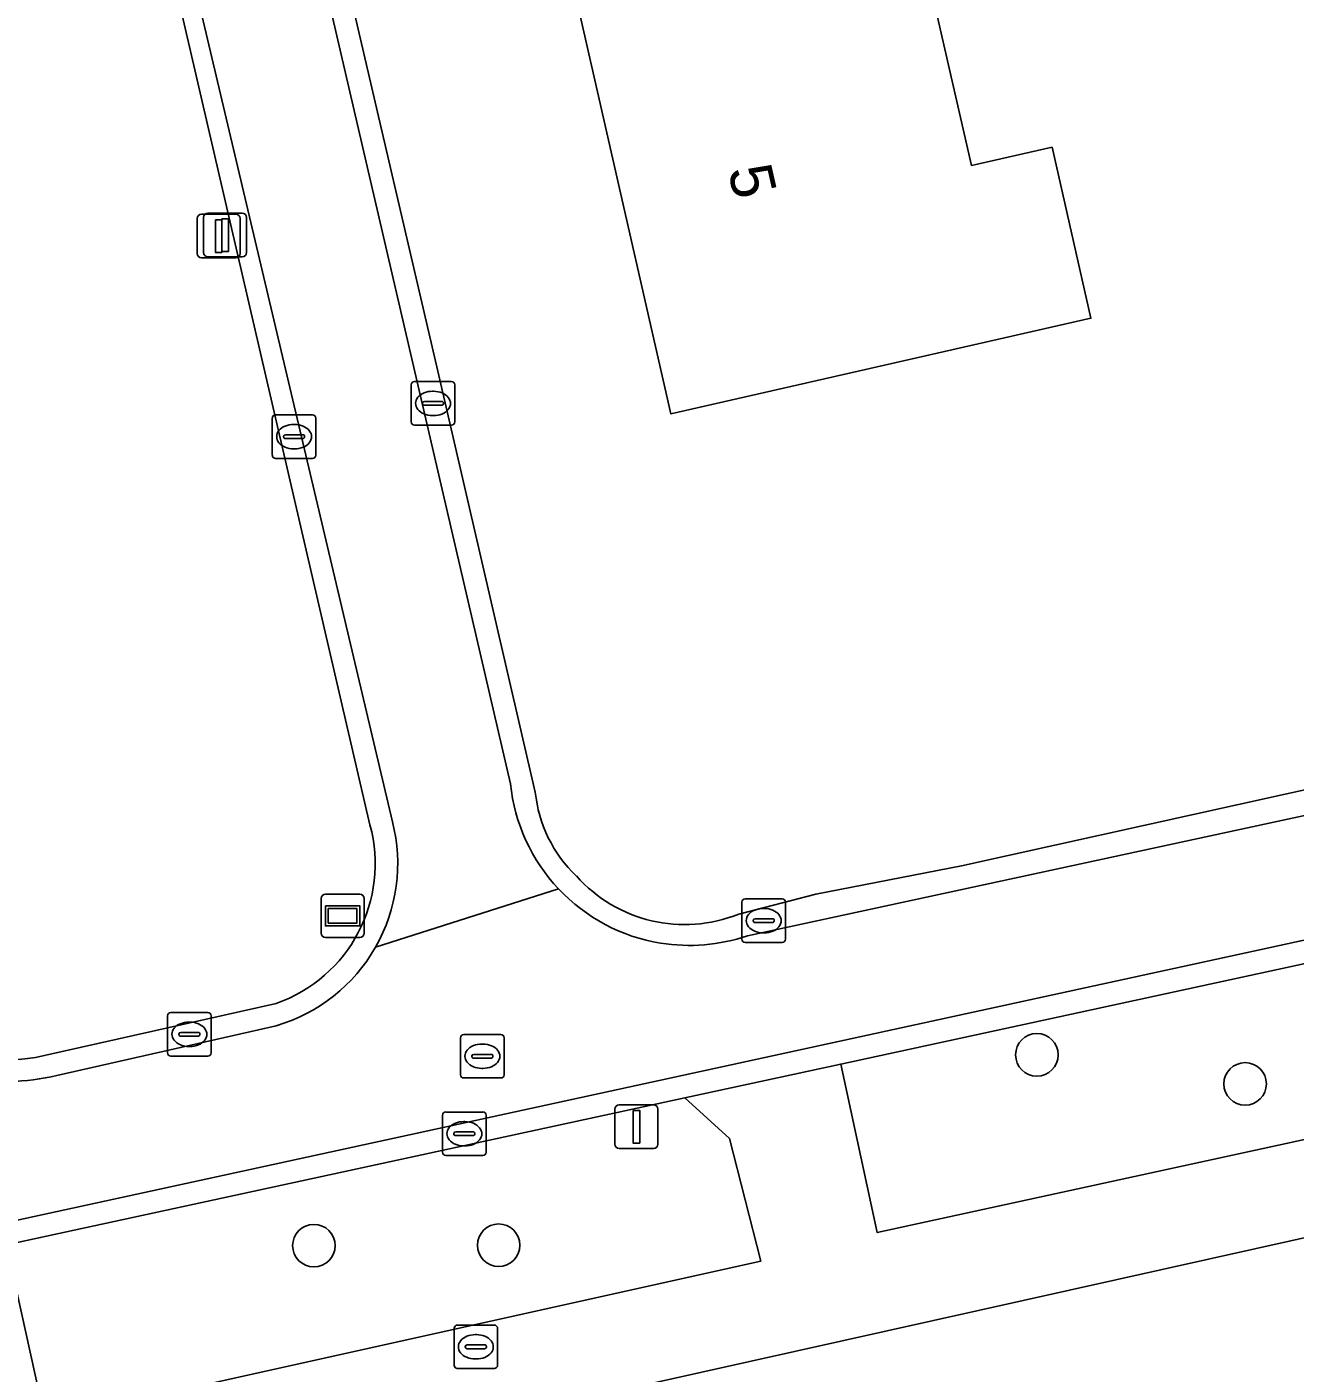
# Model space of a CAD drawing. Extents: x 162661 to 163484, y 380247 to 381230.
# Drawn here: x 162872.17 to 162901.32, y 380672.19 to 380703.12 of the extents above; entities that cross this region are included whole.
import ezdxf

# ---------------------------------------------------------------- set-up
doc = ezdxf.new("R2010")
doc.units = 0
for name, color, linetype in [('IMGEO_Boom', 7, 'Continuous'), ('IMGEO_Brandkraan', 7, 'Continuous'), ('IMGEO_Erf', 7, 'Continuous'), ('IMGEO_Groenvoorziening', 7, 'Continuous'), ('IMGEO_Kolk', 7, 'Continuous'), ('IMGEO_Lichtmast', 7, 'Continuous'), ('IMGEO_Pand', 7, 'Continuous'), ('IMGEO_Pand_nummerreeks', 7, 'Continuous'), ('IMGEO_Rijbaan_lokaal_gesloten', 7, 'Continuous'), ('IMGEO_Rijbaan_lokaal_open', 7, 'Continuous'), ('IMGEO_Rioolput', 7, 'Continuous'), ('IMGEO_Straatnaambord', 7, 'Continuous'), ('IMGEO_Voetpad_open', 7, 'Continuous')]:
    doc.layers.add(name, color=color, linetype=linetype)

msp = doc.modelspace()

# ---------------------------------------------------------------- linework, layer by layer
at = {"layer": 'IMGEO_Boom'}
for centre in [(162895.386, 380679.499), (162900.171, 380678.83), (162878.77, 380675.114), (162883.016, 380675.123)]:
    msp.add_circle(centre, 0.489, dxfattribs=at)
at = {"layer": 'IMGEO_Brandkraan'}
for p, q in [((162881.991, 380672.363), (162881.991, 380673.215)), ((162882.066, 380673.289), (162882.918, 380673.289)), ((162882.992, 380673.215), (162882.992, 380672.363)), ((162882.293, 380672.832), (162882.691, 380672.832)), ((162882.479, 380673.069), (162882.504, 380673.069)), ((162882.25, 380672.783), (162882.25, 380672.795)), ((162882.688, 380672.746), (162882.29, 380672.746)), ((162882.502, 380672.509), (162882.477, 380672.509)), ((162882.734, 380672.795), (162882.734, 380672.783)), ((162882.918, 380672.289), (162882.066, 380672.289))]:
    msp.add_line(p, q, dxfattribs=at)
for points in [[(162881.991, 380672.363), (162881.991, 380673.215)], [(162882.066, 380673.289), (162882.918, 380673.289)], [(162882.992, 380673.215), (162882.992, 380672.363)], [(162882.918, 380672.289), (162882.066, 380672.289)]]:
    msp.add_lwpolyline(points, dxfattribs=at)
for centre, radius, start, end in [((162882.068, 380673.213), 0.0765, 91.552, 178.448), ((162882.068, 380673.213), 0.0765, 91.552, 178.448), ((162882.916, 380673.213), 0.0765, 1.552, 88.448), ((162882.916, 380673.213), 0.0765, 1.552, 88.448), ((162882.29, 380672.792), 0.0403, 85.8775, 175.7526), ((162882.695, 380672.794), 0.0386, 1.7309, 96.639), ((162882.287, 380672.782), 0.0366, 178.938, 274.7102), ((162882.691, 380672.789), 0.043, 264.8664, 352.4533), ((162882.068, 380672.365), 0.0765, 181.552, 268.448), ((162882.068, 380672.365), 0.0765, 181.552, 268.448), ((162882.916, 380672.365), 0.0765, 271.552, 358.448), ((162882.916, 380672.365), 0.0765, 271.552, 358.448)]:
    msp.add_arc(centre, radius, start, end, dxfattribs=at)
for centre, major_axis, ratio, start_param, end_param in [((162882.478, 380672.789), (-0.387, 0.002), 0.722429, 4.712389, 7.853982), ((162882.503, 380672.789), (-0.39, 0.002), 0.717154, 1.570796, 4.712389)]:
    msp.add_ellipse(centre, major_axis=major_axis, ratio=ratio, start_param=start_param, end_param=end_param, dxfattribs=at)
at = {"layer": 'IMGEO_Erf'}
for points in [[(162888.533, 380682.733), (162890.304, 380683.193), (162893.654, 380683.844), (162906.385, 380686.664), (162922.862, 380690.134), (162959.082, 380697.976), (162959.104, 380697.745), (162960.218, 380697.693), (162960.658, 380709.32), (162979.352, 380711.896), (163000, 380714.787), (163011.404, 380716.387), (163013.306, 380716.65), (163020.234, 380717.148), (163020.498, 380717.167), (163021.448, 380717.228), (163021.353, 380718.534), (163017.796, 380767.498)], [(162873.405, 380730.498), (162874.095, 380727.69), (162879.473, 380704.423), (162881.618, 380695.209), (162883.858, 380685.538)]]:
    msp.add_lwpolyline(points, dxfattribs=at)
for points in [[(162896.629, 380696.426), (162886.976, 380694.229), (162884.799, 380703.787), (162892.6, 380705.563), (162893.881, 380699.937), (162895.734, 380700.355)], [(162911.971, 380677.623), (162847.622, 380663.278), (162847.73, 380662.896), (162852.737, 380643.9), (162858.095, 380624.087), (162859.007, 380620.625), (162859.045, 380620.483), (162859.381, 380619.222), (162860.296, 380619.466), (162860.543, 380619.532), (162867.129, 380621.29), (162916.208, 380630.849), (162920.91, 380631.719), (162921.784, 380629.038), (162927.784, 380630.57)]]:
    msp.add_lwpolyline(points, close=True, dxfattribs=at)
for centre, radius, start, end in [((162886.933, 380685.847), 3.091, 185.7455, 226.4063), ((162887.291, 380685.825), 3.332, 221.6861, 291.8877)]:
    msp.add_arc(centre, radius, start, end, dxfattribs=at)
at = {"layer": 'IMGEO_Groenvoorziening'}
for points in [[(162880.059, 380684.786), (162869.268, 380731.287)], [(162872.607, 380679.488), (162877.899, 380680.679)]]:
    msp.add_lwpolyline(points, dxfattribs=at)
for points in [[(162901.838, 380681.659), (162890.879, 380679.286), (162891.719, 380675.415), (162904.85, 380678.273), (162904.369, 380680.446), (162902.27, 380679.981), (162901.896, 380681.672)], [(162889.039, 380674.755), (162888.318, 380677.574), (162887.295, 380678.509), (162871.701, 380675.135), (162872.59, 380671.1)]]:
    msp.add_lwpolyline(points, close=True, dxfattribs=at)
for centre, radius, start, end in [((162876.78, 380683.889), 3.399, 289.2154, 15.302), ((162871.549, 380684.13), 4.761, 236.3882, 282.8411)]:
    msp.add_arc(centre, radius, start, end, dxfattribs=at)
at = {"layer": 'IMGEO_Kolk'}
for p, q in [((162881.007, 380694.043), (162881.007, 380694.895)), ((162881.082, 380694.969), (162881.934, 380694.969)), ((162882.008, 380694.895), (162882.008, 380694.043)), ((162881.266, 380694.463), (162881.266, 380694.475)), ((162881.309, 380694.512), (162881.707, 380694.512)), ((162881.495, 380694.749), (162881.52, 380694.749)), ((162881.75, 380694.475), (162881.75, 380694.463)), ((162877.889, 380694.205), (162878.741, 380694.205)), ((162881.704, 380694.426), (162881.306, 380694.426)), ((162881.518, 380694.189), (162881.493, 380694.189)), ((162877.814, 380693.279), (162877.814, 380694.131)), ((162878.302, 380693.985), (162878.327, 380693.985)), ((162878.815, 380694.131), (162878.815, 380693.279)), ((162881.934, 380693.969), (162881.082, 380693.969)), ((162878.073, 380693.699), (162878.073, 380693.711)), ((162878.511, 380693.662), (162878.113, 380693.662)), ((162878.116, 380693.748), (162878.514, 380693.748)), ((162878.557, 380693.711), (162878.557, 380693.699)), ((162878.325, 380693.425), (162878.3, 380693.425)), ((162878.741, 380693.205), (162877.889, 380693.205)), ((162888.683, 380683.082), (162889.535, 380683.082)), ((162888.608, 380682.156), (162888.608, 380683.008)), ((162889.096, 380682.862), (162889.121, 380682.862)), ((162889.609, 380683.008), (162889.609, 380682.156)), ((162888.867, 380682.576), (162888.867, 380682.588)), ((162889.305, 380682.539), (162888.907, 380682.539)), ((162888.91, 380682.625), (162889.308, 380682.625)), ((162889.351, 380682.588), (162889.351, 380682.576)), ((162889.119, 380682.302), (162889.094, 380682.302)), ((162889.535, 380682.082), (162888.683, 380682.082)), ((162875.408, 380679.545), (162875.408, 380680.397)), ((162875.483, 380680.471), (162876.335, 380680.471)), ((162875.896, 380680.251), (162875.921, 380680.251)), ((162876.409, 380680.397), (162876.409, 380679.545)), ((162875.667, 380679.965), (162875.667, 380679.977)), ((162876.105, 380679.928), (162875.707, 380679.928)), ((162875.71, 380680.014), (162876.108, 380680.014)), ((162876.151, 380679.977), (162876.151, 380679.965)), ((162875.919, 380679.691), (162875.894, 380679.691)), ((162876.335, 380679.471), (162875.483, 380679.471)), ((162881.727, 380677.259), (162881.727, 380678.111)), ((162881.802, 380678.185), (162882.654, 380678.185)), ((162882.728, 380678.111), (162882.728, 380677.259)), ((162882.215, 380677.965), (162882.24, 380677.965)), ((162881.986, 380677.679), (162881.986, 380677.691)), ((162882.424, 380677.642), (162882.026, 380677.642)), ((162882.029, 380677.728), (162882.427, 380677.728)), ((162882.47, 380677.691), (162882.47, 380677.679)), ((162882.654, 380677.185), (162881.802, 380677.185)), ((162882.238, 380677.405), (162882.213, 380677.405))]:
    msp.add_line(p, q, dxfattribs=at)
for points in [[(162881.007, 380694.043), (162881.007, 380694.895)], [(162881.082, 380694.969), (162881.934, 380694.969)], [(162882.008, 380694.895), (162882.008, 380694.043)], [(162877.889, 380694.205), (162878.741, 380694.205)], [(162877.814, 380693.279), (162877.814, 380694.131)], [(162878.815, 380694.131), (162878.815, 380693.279)], [(162881.934, 380693.969), (162881.082, 380693.969)], [(162878.741, 380693.205), (162877.889, 380693.205)], [(162888.683, 380683.082), (162889.535, 380683.082)], [(162888.608, 380682.156), (162888.608, 380683.008)], [(162889.609, 380683.008), (162889.609, 380682.156)], [(162889.535, 380682.082), (162888.683, 380682.082)], [(162875.408, 380679.545), (162875.408, 380680.397)], [(162875.483, 380680.471), (162876.335, 380680.471)], [(162876.409, 380680.397), (162876.409, 380679.545)], [(162876.335, 380679.471), (162875.483, 380679.471)], [(162881.727, 380677.259), (162881.727, 380678.111)], [(162881.802, 380678.185), (162882.654, 380678.185)], [(162882.728, 380678.111), (162882.728, 380677.259)], [(162882.654, 380677.185), (162881.802, 380677.185)]]:
    msp.add_lwpolyline(points, dxfattribs=at)
for centre, radius, start, end in [((162881.084, 380694.893), 0.0765, 91.552, 178.448), ((162881.084, 380694.893), 0.0765, 91.552, 178.448), ((162881.932, 380694.893), 0.0765, 1.552, 88.448), ((162881.932, 380694.893), 0.0765, 1.552, 88.448), ((162881.306, 380694.472), 0.0403, 85.8775, 175.7526), ((162881.303, 380694.462), 0.0366, 178.938, 274.7102), ((162881.707, 380694.469), 0.043, 264.8664, 352.4533), ((162881.711, 380694.474), 0.0386, 1.7309, 96.639), ((162877.891, 380694.129), 0.0765, 91.552, 178.448), ((162877.891, 380694.129), 0.0765, 91.552, 178.448), ((162878.739, 380694.129), 0.0765, 1.552, 88.448), ((162878.739, 380694.129), 0.0765, 1.552, 88.448), ((162881.084, 380694.045), 0.0765, 181.552, 268.448), ((162881.084, 380694.045), 0.0765, 181.552, 268.448), ((162881.932, 380694.045), 0.0765, 271.552, 358.448), ((162881.932, 380694.045), 0.0765, 271.552, 358.448), ((162878.113, 380693.708), 0.0403, 85.8775, 175.7526), ((162878.11, 380693.698), 0.0366, 178.938, 274.7102), ((162878.514, 380693.705), 0.043, 264.8664, 352.4533), ((162878.518, 380693.71), 0.0386, 1.7309, 96.639), ((162877.891, 380693.281), 0.0765, 181.552, 268.448), ((162877.891, 380693.281), 0.0765, 181.552, 268.448), ((162878.739, 380693.281), 0.0765, 271.552, 358.448), ((162878.739, 380693.281), 0.0765, 271.552, 358.448), ((162888.685, 380683.006), 0.0765, 91.552, 178.448), ((162888.685, 380683.006), 0.0765, 91.552, 178.448), ((162889.533, 380683.006), 0.0765, 1.552, 88.448), ((162889.533, 380683.006), 0.0765, 1.552, 88.448), ((162888.907, 380682.585), 0.0403, 85.8775, 175.7526), ((162888.904, 380682.575), 0.0366, 178.938, 274.7102), ((162889.308, 380682.582), 0.043, 264.8664, 352.4533), ((162889.312, 380682.587), 0.0386, 1.7309, 96.639), ((162888.685, 380682.158), 0.0765, 181.552, 268.448), ((162888.685, 380682.158), 0.0765, 181.552, 268.448), ((162889.533, 380682.158), 0.0765, 271.552, 358.448), ((162889.533, 380682.158), 0.0765, 271.552, 358.448), ((162875.485, 380680.395), 0.0765, 91.552, 178.448), ((162875.485, 380680.395), 0.0765, 91.552, 178.448), ((162876.333, 380680.395), 0.0765, 1.552, 88.448), ((162876.333, 380680.395), 0.0765, 1.552, 88.448), ((162875.707, 380679.974), 0.0403, 85.8775, 175.7526), ((162875.704, 380679.964), 0.0366, 178.938, 274.7102), ((162876.108, 380679.971), 0.043, 264.8664, 352.4533), ((162876.112, 380679.976), 0.0386, 1.7309, 96.639), ((162875.485, 380679.547), 0.0765, 181.552, 268.448), ((162875.485, 380679.547), 0.0765, 181.552, 268.448), ((162876.333, 380679.547), 0.0765, 271.552, 358.448), ((162876.333, 380679.547), 0.0765, 271.552, 358.448), ((162881.804, 380678.109), 0.0765, 91.552, 178.448), ((162881.804, 380678.109), 0.0765, 91.552, 178.448), ((162882.652, 380678.109), 0.0765, 1.552, 88.448), ((162882.652, 380678.109), 0.0765, 1.552, 88.448), ((162882.026, 380677.688), 0.0403, 85.8775, 175.7526), ((162882.023, 380677.678), 0.0366, 178.938, 274.7102), ((162882.427, 380677.685), 0.043, 264.8664, 352.4533), ((162882.431, 380677.69), 0.0386, 1.7309, 96.639), ((162881.804, 380677.261), 0.0765, 181.552, 268.448), ((162881.804, 380677.261), 0.0765, 181.552, 268.448), ((162882.652, 380677.261), 0.0765, 271.552, 358.448), ((162882.652, 380677.261), 0.0765, 271.552, 358.448)]:
    msp.add_arc(centre, radius, start, end, dxfattribs=at)
for centre, major_axis, ratio, start_param, end_param in [((162881.494, 380694.469), (-0.387, 0.002), 0.722429, 4.712389, 7.853982), ((162881.519, 380694.469), (-0.39, 0.002), 0.717154, 1.570796, 4.712389), ((162878.301, 380693.705), (-0.387, 0.002), 0.722429, 4.712389, 7.853982), ((162878.326, 380693.705), (-0.39, 0.002), 0.717154, 1.570796, 4.712389), ((162889.095, 380682.582), (-0.387, 0.002), 0.722429, 4.712389, 7.853982), ((162889.12, 380682.582), (-0.39, 0.002), 0.717154, 1.570796, 4.712389), ((162875.895, 380679.971), (-0.387, 0.002), 0.722429, 4.712389, 7.853982), ((162875.92, 380679.971), (-0.39, 0.002), 0.717154, 1.570796, 4.712389), ((162882.214, 380677.685), (-0.387, 0.002), 0.722429, 4.712389, 7.853982), ((162882.239, 380677.685), (-0.39, 0.002), 0.717154, 1.570796, 4.712389)]:
    msp.add_ellipse(centre, major_axis=major_axis, ratio=ratio, start_param=start_param, end_param=end_param, dxfattribs=at)
at = {"layer": 'IMGEO_Lichtmast'}
for p, q in [((162876.187, 380698.815), (162876.977, 380698.815)), ((162876.977, 380698.815), (162876.187, 380698.815)), ((162876.334, 380698.838), (162877.124, 380698.838)), ((162877.124, 380698.838), (162876.334, 380698.838)), ((162876.087, 380697.915), (162876.087, 380698.715)), ((162876.087, 380698.715), (162876.087, 380697.915)), ((162876.234, 380697.938), (162876.234, 380698.738)), ((162876.234, 380698.738), (162876.234, 380697.938)), ((162877.077, 380698.715), (162877.077, 380697.915)), ((162877.077, 380697.915), (162877.077, 380698.715)), ((162877.224, 380698.738), (162877.224, 380697.938)), ((162877.224, 380697.938), (162877.224, 380698.738)), ((162876.977, 380697.815), (162876.187, 380697.815)), ((162876.187, 380697.815), (162876.977, 380697.815)), ((162877.124, 380697.838), (162876.334, 380697.838)), ((162876.334, 380697.838), (162877.124, 380697.838)), ((162885.687, 380677.447), (162885.687, 380678.247)), ((162885.687, 380678.247), (162885.687, 380677.447)), ((162885.787, 380678.347), (162886.577, 380678.347)), ((162886.577, 380678.347), (162885.787, 380678.347)), ((162886.677, 380678.247), (162886.677, 380677.447)), ((162886.677, 380677.447), (162886.677, 380678.247)), ((162886.577, 380677.347), (162885.787, 380677.347)), ((162885.787, 380677.347), (162886.577, 380677.347))]:
    msp.add_line(p, q, dxfattribs=at)
for points in [[(162876.507, 380698.69), (162876.657, 380698.69), (162876.657, 380697.94), (162876.507, 380697.94), (162876.507, 380698.69)], [(162876.654, 380698.713), (162876.804, 380698.713), (162876.804, 380697.963), (162876.654, 380697.963), (162876.654, 380698.713)], [(162886.107, 380678.222), (162886.257, 380678.222), (162886.257, 380677.472), (162886.107, 380677.472), (162886.107, 380678.222)]]:
    msp.add_lwpolyline(points, dxfattribs=at)
for centre, start, end in [((162876.187, 380698.715), 90, 180), ((162876.187, 380698.715), 90, 180), ((162876.334, 380698.738), 90, 180), ((162876.334, 380698.738), 90, 180), ((162876.977, 380698.715), 0, 90), ((162876.977, 380698.715), 360, 90), ((162877.124, 380698.738), 0, 90), ((162877.124, 380698.738), 360, 90), ((162876.187, 380697.915), 180, 270), ((162876.187, 380697.915), 180, 270), ((162876.334, 380697.938), 180, 270), ((162876.334, 380697.938), 180, 270), ((162876.977, 380697.915), 270, 0), ((162876.977, 380697.915), 270, 0), ((162877.124, 380697.938), 270, 0), ((162877.124, 380697.938), 270, 0), ((162885.787, 380678.247), 90, 180), ((162885.787, 380678.247), 90, 180), ((162886.577, 380678.247), 0, 90), ((162886.577, 380678.247), 360, 90), ((162885.787, 380677.447), 180, 270), ((162885.787, 380677.447), 180, 270), ((162886.577, 380677.447), 270, 0), ((162886.577, 380677.447), 270, 0)]:
    msp.add_arc(centre, 0.1, start, end, dxfattribs=at)
at = {"layer": 'IMGEO_Pand'}
msp.add_lwpolyline([(162886.976, 380694.229), (162896.629, 380696.426), (162895.734, 380700.355), (162893.881, 380699.937), (162892.6, 380705.563), (162884.799, 380703.787)], close=True, dxfattribs=at)
at = {"layer": 'IMGEO_Rijbaan_lokaal_gesloten'}
for points in [[(162869.725, 380731.638), (162875.926, 380704.534), (162880.576, 380684.855)], [(162883.288, 380685.726), (162872.96, 380730.208)], [(162958.68, 380697.336), (162958.048, 380697.199), (162888.732, 380682.233)], [(162851.285, 380671.207), (162859.557, 380673), (162925.501, 380687.349), (162942.533, 380690.973), (162944.307, 380691.233)], [(162884.393, 380683.312), (162880.186, 380681.972)], [(162880.186, 380681.972), (162884.393, 380683.312)], [(162877.903, 380680.169), (162872.865, 380679.025)]]:
    msp.add_lwpolyline(points, dxfattribs=at)
for centre, radius, start, end in [((162887.41, 380686.153), 4.144, 185.9127, 223.2788), ((162876.81, 380683.897), 3.886, 330.3151, 14.2769), ((162887.398, 380686.14), 4.127, 223.2663, 260.7843), ((162887.4, 380686.166), 4.152, 260.8073, 288.7057), ((162876.812, 380683.897), 3.885, 286.3103, 330.2895), ((162871.606, 380684.418), 5.538, 237.7381, 283.1389)]:
    msp.add_arc(centre, radius, start, end, dxfattribs=at)
at = {"layer": 'IMGEO_Rijbaan_lokaal_open'}
for points in [[(162880.576, 380684.855), (162875.926, 380704.534), (162869.725, 380731.638)], [(162869.268, 380731.287), (162880.059, 380684.786)], [(162883.858, 380685.538), (162881.618, 380695.209), (162879.473, 380704.423), (162874.095, 380727.69), (162873.405, 380730.498)], [(162872.96, 380730.208), (162883.288, 380685.726)], [(162958.048, 380697.199), (162958.68, 380697.336), (162959.439, 380688.583), (162960.008, 380688.147), (162959.414, 380694.449), (162959.104, 380697.745), (162959.082, 380697.976), (162922.862, 380690.134), (162906.385, 380686.664), (162893.654, 380683.844), (162890.304, 380683.193), (162888.533, 380682.733)], [(162888.732, 380682.233), (162958.048, 380697.199)], [(162944.307, 380691.233), (162942.533, 380690.973), (162925.501, 380687.349), (162859.557, 380673), (162851.285, 380671.207)], [(162851.383, 380670.721), (162852.729, 380671.025), (162860.987, 380672.771), (162870.838, 380674.946), (162871.295, 380675.047), (162871.701, 380675.135), (162887.295, 380678.509), (162890.879, 380679.286), (162901.838, 380681.659)], [(162877.899, 380680.679), (162872.607, 380679.488)], [(162872.865, 380679.025), (162877.903, 380680.169)]]:
    msp.add_lwpolyline(points, dxfattribs=at)
for centre, radius, start, end in [((162887.41, 380686.153), 4.144, 185.9127, 223.2788), ((162886.933, 380685.847), 3.091, 185.7455, 226.4063), ((162876.78, 380683.889), 3.399, 289.2154, 15.302), ((162876.81, 380683.897), 3.886, 330.3151, 14.2769), ((162887.291, 380685.825), 3.332, 221.6861, 291.8877), ((162887.398, 380686.14), 4.127, 223.2663, 260.7843), ((162887.4, 380686.166), 4.152, 260.8073, 288.7057), ((162876.812, 380683.897), 3.885, 286.3103, 330.2895), ((162871.549, 380684.13), 4.761, 236.3882, 282.8411), ((162871.606, 380684.418), 5.538, 237.7381, 283.1389)]:
    msp.add_arc(centre, radius, start, end, dxfattribs=at)
at = {"layer": 'IMGEO_Rioolput'}
for p, q in [((162882.217, 380679.967), (162883.069, 380679.967)), ((162882.142, 380679.041), (162882.142, 380679.893)), ((162882.63, 380679.747), (162882.655, 380679.747)), ((162883.143, 380679.893), (162883.143, 380679.041)), ((162882.401, 380679.461), (162882.401, 380679.473)), ((162882.839, 380679.424), (162882.441, 380679.424)), ((162882.444, 380679.51), (162882.842, 380679.51)), ((162882.885, 380679.473), (162882.885, 380679.461)), ((162882.653, 380679.187), (162882.628, 380679.187)), ((162883.069, 380678.967), (162882.217, 380678.967))]:
    msp.add_line(p, q, dxfattribs=at)
for points in [[(162882.217, 380679.967), (162883.069, 380679.967)], [(162882.142, 380679.041), (162882.142, 380679.893)], [(162883.143, 380679.893), (162883.143, 380679.041)], [(162883.069, 380678.967), (162882.217, 380678.967)]]:
    msp.add_lwpolyline(points, dxfattribs=at)
for centre, radius, start, end in [((162882.219, 380679.891), 0.0765, 91.552, 178.448), ((162882.219, 380679.891), 0.0765, 91.552, 178.448), ((162883.067, 380679.891), 0.0765, 1.552, 88.448), ((162883.067, 380679.891), 0.0765, 1.552, 88.448), ((162882.441, 380679.47), 0.0403, 85.8775, 175.7526), ((162882.438, 380679.46), 0.0366, 178.938, 274.7102), ((162882.842, 380679.467), 0.043, 264.8664, 352.4533), ((162882.846, 380679.472), 0.0386, 1.7309, 96.639), ((162882.219, 380679.043), 0.0765, 181.552, 268.448), ((162882.219, 380679.043), 0.0765, 181.552, 268.448), ((162883.067, 380679.043), 0.0765, 271.552, 358.448), ((162883.067, 380679.043), 0.0765, 271.552, 358.448)]:
    msp.add_arc(centre, radius, start, end, dxfattribs=at)
for centre, major_axis, ratio, start_param, end_param in [((162882.629, 380679.467), (-0.387, 0.002), 0.722429, 4.712389, 7.853982), ((162882.654, 380679.467), (-0.39, 0.002), 0.717154, 1.570796, 4.712389)]:
    msp.add_ellipse(centre, major_axis=major_axis, ratio=ratio, start_param=start_param, end_param=end_param, dxfattribs=at)
at = {"layer": 'IMGEO_Straatnaambord'}
for p, q in [((162878.935, 380682.293), (162878.935, 380683.093)), ((162878.935, 380683.093), (162878.935, 380682.293)), ((162879.035, 380683.193), (162879.825, 380683.193)), ((162879.825, 380683.193), (162879.035, 380683.193)), ((162879.925, 380683.093), (162879.925, 380682.293)), ((162879.925, 380682.293), (162879.925, 380683.093)), ((162879.825, 380682.193), (162879.035, 380682.193)), ((162879.035, 380682.193), (162879.825, 380682.193))]:
    msp.add_line(p, q, dxfattribs=at)
for points in [[(162879.036, 380682.925), (162879.824, 380682.925), (162879.824, 380682.461), (162879.036, 380682.461), (162879.036, 380682.925)], [(162879.101, 380682.86), (162879.101, 380682.526), (162879.759, 380682.526), (162879.759, 380682.86), (162879.101, 380682.86)]]:
    msp.add_lwpolyline(points, dxfattribs=at)
for centre, start, end in [((162879.035, 380683.093), 90, 180), ((162879.035, 380683.093), 90, 180), ((162879.825, 380683.093), 0, 90), ((162879.825, 380683.093), 360, 90), ((162879.035, 380682.293), 180, 270), ((162879.035, 380682.293), 180, 270), ((162879.825, 380682.293), 270, 0), ((162879.825, 380682.293), 270, 0)]:
    msp.add_arc(centre, 0.1, start, end, dxfattribs=at)
at = {"layer": 'IMGEO_Voetpad_open'}
for points in [[(162949.932, 380687.892), (162913.018, 380680.024), (162911.748, 380683.847), (162910.047, 380683.49), (162911.318, 380679.68), (162907.156, 380678.774), (162904.85, 380678.273), (162891.719, 380675.415), (162890.879, 380679.286), (162887.295, 380678.509), (162888.318, 380677.574), (162889.039, 380674.755), (162872.59, 380671.1), (162871.701, 380675.135), (162871.295, 380675.047), (162870.838, 380674.946), (162871.726, 380670.884), (162851.48, 380666.377), (162847.218, 380665.377)], [(162847.413, 380664.009), (162847.622, 380663.278), (162911.971, 380677.623)]]:
    msp.add_lwpolyline(points, dxfattribs=at)

# ---------------------------------------------------------------- texts
at = {"layer": 'IMGEO_Pand_nummerreeks'}
msp.add_text('5', height=1, rotation=282.8312, dxfattribs=at).set_placement((162888.283, 380699.836))

doc.saveas('drawing.dxf')
